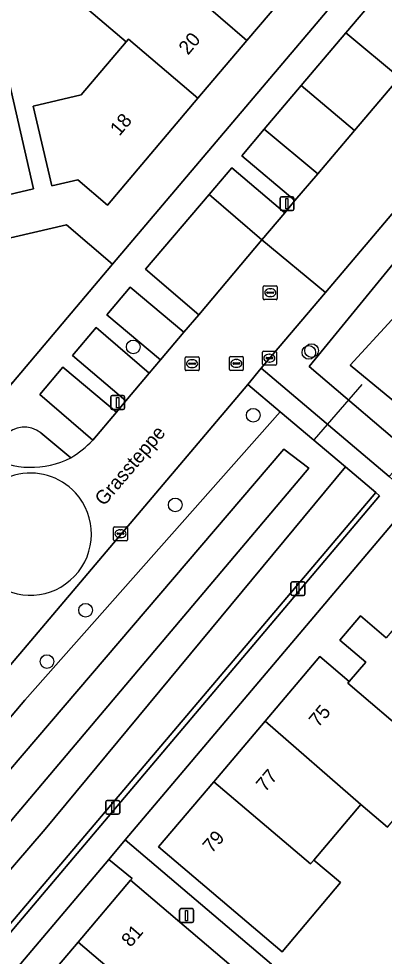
# Model space of a CAD drawing. Extents: x 156412 to 157779, y 382335 to 383768.
# Drawn here: x 156864.7 to 156890.9, y 382543.6 to 382610.8 of the extents above; entities that cross this region are included whole.
import ezdxf

# ---------------------------------------------------------------- set-up
doc = ezdxf.new("R2010")
doc.units = 0
for name, color, linetype in [('IMGEO_Berm_groen', 7, 'Continuous'), ('IMGEO_Boom', 7, 'Continuous'), ('IMGEO_Duiker', 7, 'Continuous'), ('IMGEO_Erf', 7, 'Continuous'), ('IMGEO_Groenvoorziening', 7, 'Continuous'), ('IMGEO_Haag', 7, 'Continuous'), ('IMGEO_Kolk', 7, 'Continuous'), ('IMGEO_Lichtmast', 7, 'Continuous'), ('IMGEO_Oever', 7, 'Continuous'), ('IMGEO_Openbare_ruimte_label', 7, 'Continuous'), ('IMGEO_Pand', 7, 'Continuous'), ('IMGEO_Pand_nummerreeks', 7, 'Continuous'), ('IMGEO_Parkeervlak_open', 7, 'Continuous'), ('IMGEO_Rijbaan_lokaal_gesloten', 7, 'Continuous'), ('IMGEO_Rijbaan_lokaal_open', 7, 'Continuous'), ('IMGEO_Rioolput', 7, 'Continuous'), ('IMGEO_Voetpad_open', 7, 'Continuous'), ('IMGEO_Waterloop', 7, 'Continuous')]:
    doc.layers.add(name, color=color, linetype=linetype)

msp = doc.modelspace()

# ---------------------------------------------------------------- linework, layer by layer
at = {"layer": 'IMGEO_Berm_groen'}
for points in [[(156947.927, 382660.436), (156969.261, 382683.807), (156976.375, 382691.256), (156973.623, 382693.49), (156971.986, 382691.588), (156962.073, 382679.923), (156949.74, 382665.455), (156886.737, 382591.18), (156882.125, 382585.743), (156891.296, 382577.994), (156891.556, 382578.272), (156938.603, 382538.304), (156985.472, 382498.688), (156983.94, 382496.877), (156986.539, 382494.729), (156988.109, 382496.584), (156989.121, 382497.781), (156885.563, 382585.876), (156913.451, 382619.915)], [(156890.509, 382612.508), (156888.192, 382609.782), (156892.042, 382606.568), (156894.361, 382609.263)], [(156884.98, 382606.008), (156882.334, 382602.864), (156886.178, 382599.676), (156888.803, 382602.765)], [(156882.151, 382594.939), (156878.378, 382598.182), (156873.807, 382592.83), (156877.63, 382589.57)]]:
    msp.add_lwpolyline(points, close=True, dxfattribs=at)
msp.add_lwpolyline([(156868.446, 382579.322), (156866.293, 382581.115)], dxfattribs=at)
for centre, radius, start, end in [((156865.116, 382579.648), 1.881, 51.26492, 138.46411), ((156865.649, 382584.735), 6.093, 239.24775, 297.32251)]:
    msp.add_arc(centre, radius, start, end, dxfattribs=at)
at = {"layer": 'IMGEO_Boom'}
for centre in [(156872.935, 382587.276), (156885.533, 382586.877), (156885.733, 382587.009), (156881.541, 382582.379), (156875.946, 382575.955), (156869.515, 382568.407), (156866.744, 382564.73)]:
    msp.add_circle(centre, 0.489, dxfattribs=at)
at = {"layer": 'IMGEO_Duiker'}
msp.add_lwpolyline([(156889.335, 382584.576), (156885.915, 382580.627)], dxfattribs=at)
at = {"layer": 'IMGEO_Erf'}
for points in [[(156834.65, 382588.258), (156868.154, 382596.018), (156871.455, 382593.202), (156931.633, 382664.111)], [(156884.578, 382613.33), (156881.085, 382609.212), (156877.575, 382605.082), (156871.085, 382597.437), (156868.962, 382599.245), (156867.082, 382598.805), (156865.742, 382604.51), (156869.198, 382605.322), (156872.418, 382609.121), (156869.748, 382611.384)], [(156863.078, 382610.326), (156865.776, 382598.593), (156860.497, 382597.361)], [(156935.828, 382537.574), (156891.803, 382574.898), (156872.346, 382551.963), (156882.867, 382543.058)], [(156891.168, 382552.855), (156889.271, 382554.502), (156885.888, 382550.511), (156887.798, 382548.898), (156883.614, 382543.944), (156874.758, 382551.454), (156878.724, 382556.126), (156882.406, 382560.465), (156886.331, 382565.09), (156888.435, 382563.304), (156889.614, 382564.694), (156887.752, 382566.274), (156889.231, 382568.016), (156891.093, 382566.436)]]:
    msp.add_lwpolyline(points, dxfattribs=at)
msp.add_lwpolyline([(156889.706, 382534.959), (156880.515, 382542.619), (156880.439, 382542.53), (156876.672, 382538.09), (156872.912, 382533.651), (156869.14, 382529.214), (156865.381, 382524.784), (156857.671, 382531.315), (156861.441, 382535.754), (156865.211, 382540.192), (156868.976, 382544.626), (156872.745, 382549.063), (156872.852, 382549.189), (156871.178, 382550.544), (156856.03, 382532.704), (156843.15, 382517.517), (156844.136, 382516.672), (156861.628, 382501.843)], close=True, dxfattribs=at)
at = {"layer": 'IMGEO_Groenvoorziening'}
msp.add_lwpolyline([(156833.429, 382523.914), (156834.624, 382525.907), (156865.157, 382561.969), (156883.467, 382582.632), (156881.147, 382584.59), (156855.391, 382554.226), (156843.769, 382540.567), (156831.328, 382525.852), (156828.33, 382522.305), (156828.27, 382522.229), (156828.21, 382522.153), (156838.048, 382513.792), (156840.059, 382516.222), (156839.658, 382516.575), (156839.538, 382516.434), (156839.257, 382516.694), (156890.335, 382576.835), (156888.158, 382578.673), (156866.603, 382552.72), (156839.563, 382521.34), (156836.701, 382518.344)], dxfattribs=at)
msp.add_lwpolyline([(156890.6, 382576.611), (156890.335, 382576.835), (156839.257, 382516.694), (156839.538, 382516.434), (156839.658, 382516.575), (156841.596, 382518.849), (156854.504, 382533.997)], close=True, dxfattribs=at)
at = {"layer": 'IMGEO_Haag'}
msp.add_lwpolyline([(156890.6, 382576.611), (156890.335, 382576.835), (156839.257, 382516.694), (156839.538, 382516.434), (156839.658, 382516.575), (156841.596, 382518.849), (156854.504, 382533.997)], close=True, dxfattribs=at)
at = {"layer": 'IMGEO_Kolk'}
for p, q in [((156882.203, 382586.042), (156882.203, 382586.894)), ((156882.278, 382586.968), (156883.13, 382586.968)), ((156882.505, 382586.511), (156882.903, 382586.511)), ((156882.691, 382586.748), (156882.716, 382586.748)), ((156883.204, 382586.894), (156883.204, 382586.042)), ((156883.13, 382585.968), (156882.278, 382585.968)), ((156882.462, 382586.462), (156882.462, 382586.474)), ((156882.9, 382586.425), (156882.502, 382586.425)), ((156882.714, 382586.188), (156882.689, 382586.188)), ((156882.946, 382586.474), (156882.946, 382586.462)), ((156871.519, 382573.462), (156871.519, 382574.314)), ((156871.594, 382574.388), (156872.446, 382574.388)), ((156871.778, 382573.882), (156871.778, 382573.894)), ((156872.216, 382573.845), (156871.818, 382573.845)), ((156871.821, 382573.931), (156872.219, 382573.931)), ((156872.007, 382574.168), (156872.032, 382574.168)), ((156872.262, 382573.894), (156872.262, 382573.882)), ((156872.52, 382574.314), (156872.52, 382573.462)), ((156872.446, 382573.388), (156871.594, 382573.388)), ((156872.03, 382573.608), (156872.005, 382573.608))]:
    msp.add_line(p, q, dxfattribs=at)
for points in [[(156882.203, 382586.042), (156882.203, 382586.894)], [(156882.278, 382586.968), (156883.13, 382586.968)], [(156883.204, 382586.894), (156883.204, 382586.042)], [(156883.13, 382585.968), (156882.278, 382585.968)], [(156871.519, 382573.462), (156871.519, 382574.314)], [(156871.594, 382574.388), (156872.446, 382574.388)], [(156872.52, 382574.314), (156872.52, 382573.462)], [(156872.446, 382573.388), (156871.594, 382573.388)]]:
    msp.add_lwpolyline(points, dxfattribs=at)
for centre, radius, start, end in [((156882.28, 382586.892), 0.0765, 91.55205, 178.44795), ((156882.28, 382586.892), 0.0765, 91.55205, 178.44795), ((156882.502, 382586.471), 0.0403, 85.87752, 175.75265), ((156882.907, 382586.473), 0.0386, 1.73085, 96.63898), ((156883.128, 382586.892), 0.0765, 1.55205, 88.44795), ((156883.128, 382586.892), 0.0765, 1.55205, 88.44795), ((156882.28, 382586.044), 0.0765, 181.55205, 268.44795), ((156882.28, 382586.044), 0.0765, 181.55205, 268.44795), ((156882.499, 382586.461), 0.0366, 178.93798, 274.71019), ((156882.903, 382586.468), 0.043, 264.86636, 352.45326), ((156883.128, 382586.044), 0.0765, 271.55205, 358.44795), ((156883.128, 382586.044), 0.0765, 271.55205, 358.44795), ((156871.596, 382574.312), 0.0765, 91.55205, 178.44795), ((156871.596, 382574.312), 0.0765, 91.55205, 178.44795), ((156871.818, 382573.891), 0.0403, 85.87752, 175.75265), ((156871.815, 382573.881), 0.0366, 178.93798, 274.71019), ((156872.219, 382573.888), 0.043, 264.86636, 352.45326), ((156872.223, 382573.893), 0.0386, 1.73085, 96.63898), ((156872.444, 382574.312), 0.0765, 1.55205, 88.44795), ((156872.444, 382574.312), 0.0765, 1.55205, 88.44795), ((156871.596, 382573.464), 0.0765, 181.55205, 268.44795), ((156871.596, 382573.464), 0.0765, 181.55205, 268.44795), ((156872.444, 382573.464), 0.0765, 271.55205, 358.44795), ((156872.444, 382573.464), 0.0765, 271.55205, 358.44795)]:
    msp.add_arc(centre, radius, start, end, dxfattribs=at)
for centre, major_axis, ratio, start_param, end_param in [((156882.69, 382586.468), (-0.387, 0.002), 0.722429, 4.712389, 7.853982), ((156882.715, 382586.468), (-0.39, 0.002), 0.717154, 1.570796, 4.712389), ((156872.006, 382573.888), (-0.387, 0.002), 0.722429, 4.712389, 7.853982), ((156872.031, 382573.888), (-0.39, 0.002), 0.717154, 1.570796, 4.712389)]:
    msp.add_ellipse(centre, major_axis=major_axis, ratio=ratio, start_param=start_param, end_param=end_param, dxfattribs=at)
at = {"layer": 'IMGEO_Lichtmast'}
for p, q in [((156883.465, 382597.134), (156883.465, 382597.934)), ((156883.465, 382597.934), (156883.465, 382597.134)), ((156883.565, 382598.034), (156884.355, 382598.034)), ((156884.355, 382598.034), (156883.565, 382598.034)), ((156884.455, 382597.934), (156884.455, 382597.134)), ((156884.455, 382597.134), (156884.455, 382597.934)), ((156884.355, 382597.034), (156883.565, 382597.034)), ((156883.565, 382597.034), (156884.355, 382597.034)), ((156871.32, 382582.884), (156871.32, 382583.684)), ((156871.32, 382583.684), (156871.32, 382582.884)), ((156871.42, 382583.784), (156872.21, 382583.784)), ((156872.21, 382583.784), (156871.42, 382583.784)), ((156872.31, 382583.684), (156872.31, 382582.884)), ((156872.31, 382582.884), (156872.31, 382583.684)), ((156872.21, 382582.784), (156871.42, 382582.784)), ((156871.42, 382582.784), (156872.21, 382582.784)), ((156884.351, 382570.451), (156885.141, 382570.451)), ((156885.141, 382570.451), (156884.351, 382570.451)), ((156884.251, 382569.551), (156884.251, 382570.351)), ((156884.251, 382570.351), (156884.251, 382569.551)), ((156885.241, 382570.351), (156885.241, 382569.551)), ((156885.241, 382569.551), (156885.241, 382570.351)), ((156885.141, 382569.451), (156884.351, 382569.451)), ((156884.351, 382569.451), (156885.141, 382569.451)), ((156870.972, 382553.888), (156870.972, 382554.688)), ((156870.972, 382554.688), (156870.972, 382553.888)), ((156871.072, 382554.788), (156871.862, 382554.788)), ((156871.862, 382554.788), (156871.072, 382554.788)), ((156871.962, 382554.688), (156871.962, 382553.888)), ((156871.962, 382553.888), (156871.962, 382554.688)), ((156871.862, 382553.788), (156871.072, 382553.788)), ((156871.072, 382553.788), (156871.862, 382553.788)), ((156876.264, 382546.132), (156876.264, 382546.932)), ((156876.264, 382546.932), (156876.264, 382546.132)), ((156876.364, 382547.032), (156877.154, 382547.032)), ((156877.154, 382547.032), (156876.364, 382547.032)), ((156877.254, 382546.932), (156877.254, 382546.132)), ((156877.254, 382546.132), (156877.254, 382546.932)), ((156877.154, 382546.032), (156876.364, 382546.032)), ((156876.364, 382546.032), (156877.154, 382546.032))]:
    msp.add_line(p, q, dxfattribs=at)
for points in [[(156883.885, 382597.909), (156884.035, 382597.909), (156884.035, 382597.159), (156883.885, 382597.159), (156883.885, 382597.909)], [(156871.74, 382583.659), (156871.89, 382583.659), (156871.89, 382582.909), (156871.74, 382582.909), (156871.74, 382583.659)], [(156884.671, 382570.326), (156884.821, 382570.326), (156884.821, 382569.576), (156884.671, 382569.576), (156884.671, 382570.326)], [(156871.392, 382554.663), (156871.542, 382554.663), (156871.542, 382553.913), (156871.392, 382553.913), (156871.392, 382554.663)], [(156876.684, 382546.907), (156876.834, 382546.907), (156876.834, 382546.157), (156876.684, 382546.157), (156876.684, 382546.907)]]:
    msp.add_lwpolyline(points, dxfattribs=at)
for centre, start, end in [((156883.565, 382597.934), 90, 180), ((156883.565, 382597.934), 90, 180), ((156884.355, 382597.934), 0, 90), ((156884.355, 382597.934), 360, 90), ((156883.565, 382597.134), 180, 270), ((156883.565, 382597.134), 180, 270), ((156884.355, 382597.134), 270, 0), ((156884.355, 382597.134), 270, 0), ((156871.42, 382583.684), 90, 180), ((156871.42, 382583.684), 90, 180), ((156872.21, 382583.684), 0, 90), ((156872.21, 382583.684), 360, 90), ((156871.42, 382582.884), 180, 270), ((156871.42, 382582.884), 180, 270), ((156872.21, 382582.884), 270, 0), ((156872.21, 382582.884), 270, 0), ((156884.351, 382570.351), 90, 180), ((156884.351, 382570.351), 90, 180), ((156885.141, 382570.351), 0, 90), ((156885.141, 382570.351), 360, 90), ((156884.351, 382569.551), 180, 270), ((156884.351, 382569.551), 180, 270), ((156885.141, 382569.551), 270, 0), ((156885.141, 382569.551), 270, 0), ((156871.072, 382554.688), 90, 180), ((156871.072, 382554.688), 90, 180), ((156871.862, 382554.688), 0, 90), ((156871.862, 382554.688), 360, 90), ((156871.072, 382553.888), 180, 270), ((156871.072, 382553.888), 180, 270), ((156871.862, 382553.888), 270, 0), ((156871.862, 382553.888), 270, 0), ((156876.364, 382546.932), 90, 180), ((156876.364, 382546.932), 90, 180), ((156877.154, 382546.932), 0, 90), ((156877.154, 382546.932), 360, 90), ((156876.364, 382546.132), 180, 270), ((156876.364, 382546.132), 180, 270), ((156877.154, 382546.132), 270, 0), ((156877.154, 382546.132), 270, 0)]:
    msp.add_arc(centre, 0.1, start, end, dxfattribs=at)
at = {"layer": 'IMGEO_Oever'}
for points in [[(156936.438, 382551.218), (156894.284, 382586.815), (156930.591, 382629.503), (156951.724, 382654.157), (156972.98, 382679.885), (156980.161, 382688.027), (156976.375, 382691.256), (156969.261, 382683.807), (156947.927, 382660.436), (156913.451, 382619.915), (156885.563, 382585.876), (156989.121, 382497.781), (156991.294, 382500.35), (156993.571, 382503.037), (156990.891, 382505.312), (156974.72, 382519.113)], [(156976.651, 382689.094), (156978.605, 382687.65), (156967.14, 382674.699), (156944.082, 382646.376), (156913.254, 382611.005), (156892.83, 382586.334), (156911.895, 382569.901), (156950.791, 382537.119), (156990.282, 382503.616), (156988.286, 382501.918), (156974.953, 382513.255), (156917.84, 382561.833), (156888.498, 382585.952), (156897.458, 382595.718), (156919.284, 382621.196), (156938.817, 382644.211)], [(156885.526, 382578.584), (156845.993, 382531.875), (156836.354, 382521.047), (156834.528, 382522.47), (156883.743, 382579.943)]]:
    msp.add_lwpolyline(points, close=True, dxfattribs=at)
for points in [[(156883.467, 382582.632), (156865.157, 382561.969), (156834.624, 382525.907), (156833.429, 382523.914), (156832.515, 382522.224)], [(156836.701, 382518.344), (156839.563, 382521.34), (156866.603, 382552.72), (156888.158, 382578.673), (156883.467, 382582.632)]]:
    msp.add_lwpolyline(points, dxfattribs=at)
at = {"layer": 'IMGEO_Pand'}
for points in [[(156873.528, 382615.731), (156881.085, 382609.212), (156884.578, 382613.33), (156876.967, 382619.787)], [(156873.528, 382615.731), (156871.871, 382617.135), (156868.321, 382612.948), (156869.923, 382611.59), (156869.748, 382611.384), (156872.418, 382609.121), (156872.589, 382609.322), (156877.575, 382605.082), (156881.085, 382609.212)], [(156863.078, 382610.326), (156863.022, 382610.313), (156857.798, 382609.104), (156858.262, 382607.085), (156860.497, 382597.361), (156865.776, 382598.593)], [(156877.575, 382605.082), (156872.589, 382609.322), (156872.418, 382609.121), (156869.198, 382605.322), (156865.742, 382604.51), (156867.082, 382598.805), (156868.962, 382599.245), (156871.085, 382597.437)], [(156898.301, 382565.253), (156893.528, 382569.305), (156891.093, 382566.436), (156889.231, 382568.016), (156887.752, 382566.274), (156889.614, 382564.694), (156888.435, 382563.304), (156888.325, 382563.174), (156893.039, 382559.173)], [(156893.039, 382559.173), (156888.325, 382563.174), (156888.435, 382563.304), (156886.331, 382565.09), (156882.406, 382560.465), (156889.271, 382554.502), (156891.168, 382552.855), (156894.876, 382557.231), (156893.03, 382558.798), (156893.222, 382559.018)], [(156889.271, 382554.502), (156882.406, 382560.465), (156878.724, 382556.126), (156885.655, 382550.243), (156885.888, 382550.511)], [(156885.888, 382550.511), (156885.655, 382550.243), (156878.724, 382556.126), (156874.758, 382551.454), (156883.614, 382543.944), (156887.798, 382548.898)], [(156868.976, 382544.626), (156876.672, 382538.09), (156880.439, 382542.53), (156872.745, 382549.063)], [(156868.976, 382544.626), (156865.211, 382540.192), (156872.912, 382533.651), (156876.672, 382538.09)]]:
    msp.add_lwpolyline(points, close=True, dxfattribs=at)
at = {"layer": 'IMGEO_Parkeervlak_open'}
for points in [[(156892.042, 382606.568), (156888.192, 382609.782), (156884.98, 382606.008), (156888.803, 382602.765)], [(156886.178, 382599.676), (156882.334, 382602.864), (156880.72, 382600.954), (156884.539, 382597.748)], [(156880.005, 382600.107), (156878.378, 382598.182), (156882.151, 382594.939), (156883.8, 382596.879)], [(156872.712, 382591.548), (156871.033, 382589.56), (156874.901, 382586.342), (156876.576, 382588.318)], [(156870.272, 382588.658), (156868.583, 382586.657), (156872.413, 382583.407), (156874.085, 382585.379)], [(156871.722, 382582.592), (156867.884, 382585.83), (156866.231, 382583.872), (156870.026, 382580.591)]]:
    msp.add_lwpolyline(points, close=True, dxfattribs=at)
at = {"layer": 'IMGEO_Rijbaan_lokaal_gesloten'}
for points in [[(156895.969, 382611.152), (156894.361, 382609.263), (156892.042, 382606.568), (156888.803, 382602.765), (156886.178, 382599.676), (156884.539, 382597.748), (156883.8, 382596.879), (156882.151, 382594.939), (156886.737, 382591.18), (156949.74, 382665.455)], [(156843.769, 382540.567), (156855.391, 382554.226), (156881.147, 382584.59), (156882.125, 382585.743), (156886.737, 382591.18), (156882.151, 382594.939), (156877.63, 382589.57), (156876.576, 382588.318), (156874.901, 382586.342), (156874.085, 382585.379), (156872.413, 382583.407), (156871.722, 382582.592), (156870.026, 382580.591)]]:
    msp.add_lwpolyline(points, dxfattribs=at)
for centre, radius, start, end in [((156864.476, 382585.883), 7.669, 301.17783, 316.36256), ((156865.649, 382584.735), 6.093, 239.24775, 297.32251), ((156865.569, 382573.854), 4.378, 42.77307, 229.95302), ((156865.555, 382573.867), 4.38, 230.21277, 42.51332)]:
    msp.add_arc(centre, radius, start, end, dxfattribs=at)
at = {"layer": 'IMGEO_Rijbaan_lokaal_open'}
for centre, radius, start, end in [((156865.569, 382573.854), 4.378, 42.77307, 229.95302), ((156865.555, 382573.867), 4.38, 230.21277, 42.51332)]:
    msp.add_arc(centre, radius, start, end, dxfattribs=at)
at = {"layer": 'IMGEO_Rioolput'}
for p, q in [((156882.267, 382590.73), (156882.267, 382591.582)), ((156882.342, 382591.656), (156883.194, 382591.656)), ((156882.755, 382591.436), (156882.78, 382591.436)), ((156883.268, 382591.582), (156883.268, 382590.73)), ((156883.194, 382590.656), (156882.342, 382590.656)), ((156882.526, 382591.15), (156882.526, 382591.162)), ((156882.964, 382591.113), (156882.566, 382591.113)), ((156882.569, 382591.199), (156882.967, 382591.199)), ((156882.778, 382590.876), (156882.753, 382590.876)), ((156883.01, 382591.162), (156883.01, 382591.15)), ((156876.73, 382586.57), (156877.582, 382586.57)), ((156879.832, 382585.662), (156879.832, 382586.514)), ((156879.907, 382586.588), (156880.759, 382586.588)), ((156880.833, 382586.514), (156880.833, 382585.662)), ((156876.655, 382585.644), (156876.655, 382586.496)), ((156876.914, 382586.064), (156876.914, 382586.076)), ((156877.352, 382586.027), (156876.954, 382586.027)), ((156876.957, 382586.113), (156877.355, 382586.113)), ((156877.143, 382586.35), (156877.168, 382586.35)), ((156877.398, 382586.076), (156877.398, 382586.064)), ((156877.656, 382586.496), (156877.656, 382585.644)), ((156880.091, 382586.082), (156880.091, 382586.094)), ((156880.529, 382586.045), (156880.131, 382586.045)), ((156880.134, 382586.131), (156880.532, 382586.131)), ((156880.32, 382586.368), (156880.345, 382586.368)), ((156880.575, 382586.094), (156880.575, 382586.082)), ((156877.582, 382585.57), (156876.73, 382585.57)), ((156877.166, 382585.79), (156877.141, 382585.79)), ((156880.759, 382585.588), (156879.907, 382585.588)), ((156880.343, 382585.808), (156880.318, 382585.808))]:
    msp.add_line(p, q, dxfattribs=at)
for points in [[(156882.267, 382590.73), (156882.267, 382591.582)], [(156882.342, 382591.656), (156883.194, 382591.656)], [(156883.268, 382591.582), (156883.268, 382590.73)], [(156883.194, 382590.656), (156882.342, 382590.656)], [(156876.73, 382586.57), (156877.582, 382586.57)], [(156879.832, 382585.662), (156879.832, 382586.514)], [(156879.907, 382586.588), (156880.759, 382586.588)], [(156880.833, 382586.514), (156880.833, 382585.662)], [(156876.655, 382585.644), (156876.655, 382586.496)], [(156877.656, 382586.496), (156877.656, 382585.644)], [(156877.582, 382585.57), (156876.73, 382585.57)], [(156880.759, 382585.588), (156879.907, 382585.588)]]:
    msp.add_lwpolyline(points, dxfattribs=at)
for centre, radius, start, end in [((156882.344, 382591.58), 0.0765, 91.55205, 178.44795), ((156882.344, 382591.58), 0.0765, 91.55205, 178.44795), ((156883.192, 382591.58), 0.0765, 1.55205, 88.44795), ((156883.192, 382591.58), 0.0765, 1.55205, 88.44795), ((156882.344, 382590.732), 0.0765, 181.55205, 268.44795), ((156882.344, 382590.732), 0.0765, 181.55205, 268.44795), ((156882.566, 382591.159), 0.0403, 85.87752, 175.75265), ((156882.563, 382591.149), 0.0366, 178.93798, 274.71019), ((156882.967, 382591.156), 0.043, 264.86636, 352.45326), ((156882.971, 382591.161), 0.0386, 1.73085, 96.63898), ((156883.192, 382590.732), 0.0765, 271.55205, 358.44795), ((156883.192, 382590.732), 0.0765, 271.55205, 358.44795), ((156876.732, 382586.494), 0.0765, 91.55205, 178.44795), ((156876.732, 382586.494), 0.0765, 91.55205, 178.44795), ((156877.58, 382586.494), 0.0765, 1.55205, 88.44795), ((156877.58, 382586.494), 0.0765, 1.55205, 88.44795), ((156879.909, 382586.512), 0.0765, 91.55205, 178.44795), ((156879.909, 382586.512), 0.0765, 91.55205, 178.44795), ((156880.757, 382586.512), 0.0765, 1.55205, 88.44795), ((156880.757, 382586.512), 0.0765, 1.55205, 88.44795), ((156876.954, 382586.073), 0.0403, 85.87752, 175.75265), ((156876.951, 382586.063), 0.0366, 178.93798, 274.71019), ((156877.355, 382586.07), 0.043, 264.86636, 352.45326), ((156877.359, 382586.075), 0.0386, 1.73085, 96.63898), ((156880.131, 382586.091), 0.0403, 85.87752, 175.75265), ((156880.128, 382586.081), 0.0366, 178.93798, 274.71019), ((156880.532, 382586.088), 0.043, 264.86636, 352.45326), ((156880.536, 382586.093), 0.0386, 1.73085, 96.63898), ((156876.732, 382585.646), 0.0765, 181.55205, 268.44795), ((156876.732, 382585.646), 0.0765, 181.55205, 268.44795), ((156877.58, 382585.646), 0.0765, 271.55205, 358.44795), ((156877.58, 382585.646), 0.0765, 271.55205, 358.44795), ((156879.909, 382585.664), 0.0765, 181.55205, 268.44795), ((156879.909, 382585.664), 0.0765, 181.55205, 268.44795), ((156880.757, 382585.664), 0.0765, 271.55205, 358.44795), ((156880.757, 382585.664), 0.0765, 271.55205, 358.44795)]:
    msp.add_arc(centre, radius, start, end, dxfattribs=at)
for centre, major_axis, ratio, start_param, end_param in [((156882.754, 382591.156), (-0.387, 0.002), 0.722429, 4.712389, 7.853982), ((156882.779, 382591.156), (-0.39, 0.002), 0.717154, 1.570796, 4.712389), ((156877.142, 382586.07), (-0.387, 0.002), 0.722429, 4.712389, 7.853982), ((156877.167, 382586.07), (-0.39, 0.002), 0.717154, 1.570796, 4.712389), ((156880.319, 382586.088), (-0.387, 0.002), 0.722429, 4.712389, 7.853982), ((156880.344, 382586.088), (-0.39, 0.002), 0.717154, 1.570796, 4.712389)]:
    msp.add_ellipse(centre, major_axis=major_axis, ratio=ratio, start_param=start_param, end_param=end_param, dxfattribs=at)
at = {"layer": 'IMGEO_Voetpad_open'}
for points in [[(156933.244, 382662.842), (156934.51, 382664.323), (156932.879, 382665.646), (156931.633, 382664.111), (156871.455, 382593.202), (156864.221, 382584.653), (156861.376, 382581.295), (156860.948, 382580.803), (156862.534, 382579.499), (156863.708, 382580.895)], [(156870.026, 382580.591), (156866.231, 382583.872), (156867.884, 382585.83), (156871.722, 382582.592), (156872.413, 382583.407), (156868.583, 382586.657), (156870.272, 382588.658), (156874.085, 382585.379), (156874.901, 382586.342), (156871.033, 382589.56), (156872.712, 382591.548), (156876.576, 382588.318), (156877.63, 382589.57), (156873.807, 382592.83), (156878.378, 382598.182), (156880.005, 382600.107), (156883.8, 382596.879), (156884.539, 382597.748), (156880.72, 382600.954), (156882.334, 382602.864), (156884.98, 382606.008), (156888.192, 382609.782), (156890.509, 382612.508)], [(156862.931, 382585.667), (156863.333, 382585.351), (156864.221, 382584.653), (156871.455, 382593.202), (156868.154, 382596.018), (156834.65, 382588.258), (156833.281, 382587.934), (156830.614, 382587.326), (156760.061, 382571.022), (156760.417, 382569.534), (156761.414, 382569.765), (156766.161, 382570.863), (156767.11, 382566.691), (156769.209, 382567.177), (156768.23, 382571.341), (156780.307, 382574.135)], [(156984.878, 382498.701), (156891.573, 382577.76), (156891.296, 382577.994), (156882.125, 382585.743), (156881.147, 382584.59), (156883.467, 382582.632), (156888.158, 382578.673), (156890.335, 382576.835), (156890.6, 382576.611), (156854.504, 382533.997), (156841.596, 382518.849), (156843.15, 382517.517), (156856.03, 382532.704), (156871.178, 382550.544), (156872.346, 382551.963), (156891.803, 382574.898), (156935.828, 382537.574), (156938.049, 382535.675), (156981.989, 382498.437)], [(156866.293, 382581.115), (156868.446, 382579.322)], [(156882.867, 382543.058), (156872.346, 382551.963), (156871.178, 382550.544), (156872.852, 382549.189), (156872.745, 382549.063), (156880.439, 382542.53)]]:
    msp.add_lwpolyline(points, dxfattribs=at)
for centre, radius, start, end in [((156865.116, 382579.648), 1.881, 51.26492, 138.46411), ((156864.476, 382585.883), 7.669, 301.17783, 316.36256)]:
    msp.add_arc(centre, radius, start, end, dxfattribs=at)
at = {"layer": 'IMGEO_Waterloop'}
for points in [[(156976.651, 382689.094), (156938.817, 382644.211), (156919.284, 382621.196), (156897.458, 382595.718), (156888.498, 382585.952), (156917.84, 382561.833), (156974.953, 382513.255), (156988.286, 382501.918), (156990.282, 382503.616), (156950.791, 382537.119), (156911.895, 382569.901), (156892.83, 382586.334), (156913.254, 382611.005), (156944.082, 382646.376), (156967.14, 382674.699), (156978.605, 382687.65)], [(156834.528, 382522.47), (156836.354, 382521.047), (156845.993, 382531.875), (156885.526, 382578.584), (156883.743, 382579.943)]]:
    msp.add_lwpolyline(points, close=True, dxfattribs=at)

# ---------------------------------------------------------------- texts
at = {"layer": 'IMGEO_Openbare_ruimte_label'}
msp.add_text('Grassteppe', height=1, rotation=49.66603, dxfattribs=at).set_placement((156870.836, 382575.819))
at = {"layer": 'IMGEO_Pand_nummerreeks'}
for s, rotation, p in [('20', 49.71232, (156876.862, 382608.128)), ('18', 49.67703, (156871.94, 382602.327)), ('75', 50.0097, (156886.21, 382559.96)), ('77', 49.64454, (156882.406, 382555.337)), ('79', 48.9903, (156878.573, 382550.951)), ('81', 49.1756, (156872.74, 382544.213))]:
    msp.add_text(s, height=1, rotation=rotation, dxfattribs=at).set_placement(p)

doc.saveas('drawing.dxf')
